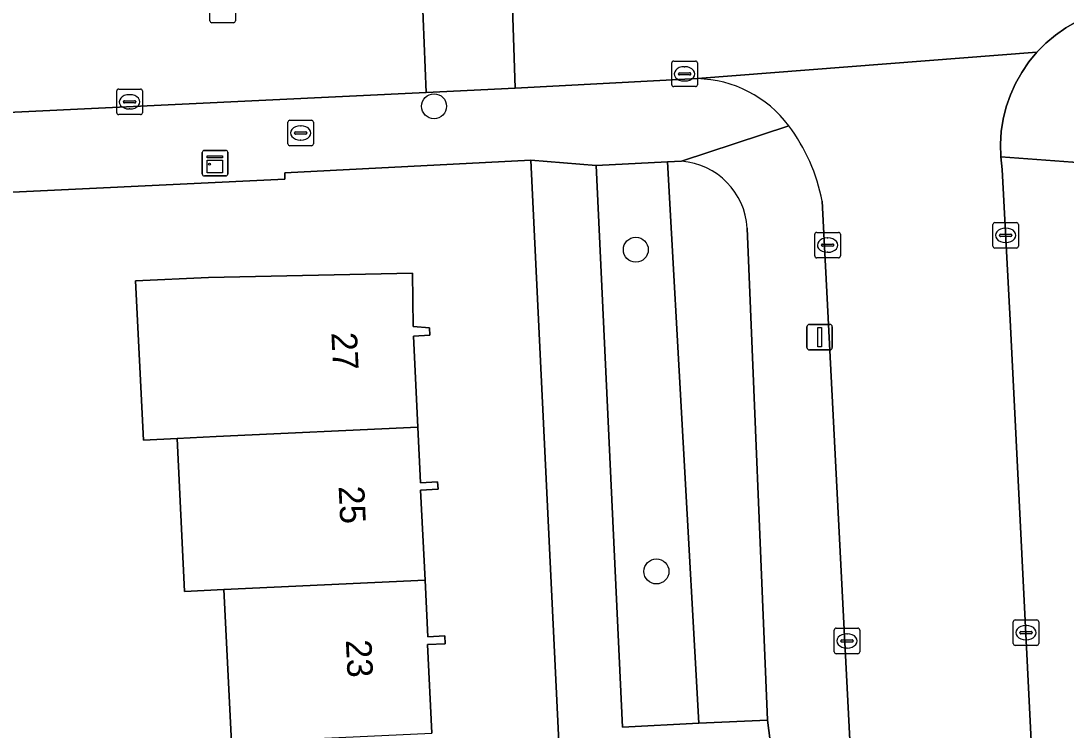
# Model space of a CAD drawing. Extents: x 161084 to 161928, y 385354 to 386522.
# Drawn here: x 161794.81 to 161835.74, y 386234.19 to 386261.98 of the extents above; entities that cross this region are included whole.
import ezdxf

# ---------------------------------------------------------------- set-up
doc = ezdxf.new("R2010")
doc.units = 0
for name, color, linetype in [('IMGEO_Boom', 7, 'Continuous'), ('IMGEO_Brandkraan', 7, 'Continuous'), ('IMGEO_Erf', 7, 'Continuous'), ('IMGEO_Groenvoorziening', 7, 'Continuous'), ('IMGEO_Kast', 7, 'Continuous'), ('IMGEO_Kolk', 7, 'Continuous'), ('IMGEO_Lichtmast', 7, 'Continuous'), ('IMGEO_Pand', 7, 'Continuous'), ('IMGEO_Pand_nummerreeks', 7, 'Continuous'), ('IMGEO_Rijbaan_lokaal_open', 7, 'Continuous'), ('IMGEO_Rioolput', 7, 'Continuous'), ('IMGEO_Voetpad_open', 7, 'Continuous')]:
    doc.layers.add(name, color=color, linetype=linetype)

msp = doc.modelspace()

# ---------------------------------------------------------------- linework, layer by layer
at = {"layer": 'IMGEO_Boom'}
for centre in [(161810.988, 386258.633), (161818.891, 386253.013), (161819.699, 386240.409)]:
    msp.add_circle(centre, 0.489, dxfattribs=at)
at = {"layer": 'IMGEO_Brandkraan'}
for p, q in [((161805.265, 386257.163), (161805.265, 386258.015)), ((161805.34, 386258.089), (161806.192, 386258.089)), ((161805.753, 386257.869), (161805.778, 386257.869)), ((161806.266, 386258.015), (161806.266, 386257.163)), ((161805.524, 386257.583), (161805.524, 386257.595)), ((161805.962, 386257.546), (161805.564, 386257.546)), ((161805.567, 386257.632), (161805.965, 386257.632)), ((161806.008, 386257.595), (161806.008, 386257.583)), ((161806.192, 386257.089), (161805.34, 386257.089)), ((161805.776, 386257.309), (161805.751, 386257.309))]:
    msp.add_line(p, q, dxfattribs=at)
for points in [[(161805.265, 386257.163), (161805.265, 386258.015)], [(161805.34, 386258.089), (161806.192, 386258.089)], [(161806.266, 386258.015), (161806.266, 386257.163)], [(161806.192, 386257.089), (161805.34, 386257.089)]]:
    msp.add_lwpolyline(points, dxfattribs=at)
for centre, radius, start, end in [((161805.342, 386258.013), 0.0765, 91.552, 178.448), ((161805.342, 386258.013), 0.0765, 91.552, 178.448), ((161806.19, 386258.013), 0.0765, 1.552, 88.448), ((161806.19, 386258.013), 0.0765, 1.552, 88.448), ((161805.564, 386257.592), 0.0403, 85.8775, 175.7526), ((161805.561, 386257.582), 0.0366, 178.938, 274.7102), ((161805.965, 386257.589), 0.043, 264.8664, 352.4533), ((161805.969, 386257.594), 0.0386, 1.7309, 96.639), ((161805.342, 386257.165), 0.0765, 181.552, 268.448), ((161805.342, 386257.165), 0.0765, 181.552, 268.448), ((161806.19, 386257.165), 0.0765, 271.552, 358.448), ((161806.19, 386257.165), 0.0765, 271.552, 358.448)]:
    msp.add_arc(centre, radius, start, end, dxfattribs=at)
for centre, major_axis, ratio, start_param, end_param in [((161805.752, 386257.589), (-0.387, 0.002), 0.722429, 4.712389, 7.853982), ((161805.777, 386257.589), (-0.39, 0.002), 0.717154, 1.570796, 4.712389)]:
    msp.add_ellipse(centre, major_axis=major_axis, ratio=ratio, start_param=start_param, end_param=end_param, dxfattribs=at)
at = {"layer": 'IMGEO_Erf'}
for points in [[(161790.52, 386207.113), (161817.088, 386208.494), (161815.088, 386250), (161814.773, 386256.529), (161805.141, 386256.031), (161805.149, 386255.777), (161788.182, 386254.964)], [(161803.05, 386233.71), (161802.755, 386239.702), (161801.221, 386239.627), (161800.926, 386245.619), (161799.605, 386245.554), (161799.298, 386251.79), (161802.152, 386251.931), (161810.141, 386252.101), (161810.165, 386250), (161810.809, 386249.959), (161810.824, 386249.664), (161810.18, 386249.632), (161810.356, 386246.067), (161810.463, 386243.886), (161811.13, 386243.918), (161811.144, 386243.633), (161810.462, 386243.6), (161810.636, 386240.073), (161810.745, 386237.85), (161811.405, 386237.883), (161811.42, 386237.578), (161810.733, 386237.544), (161810.904, 386234.08)]]:
    msp.add_lwpolyline(points, dxfattribs=at)
at = {"layer": 'IMGEO_Groenvoorziening'}
msp.add_lwpolyline([(161820.134, 386256.451), (161817.343, 386256.319), (161818.372, 386234.309), (161821.354, 386234.471)], close=True, dxfattribs=at)
msp.add_lwpolyline([(161820.686, 386256.478), (161820.134, 386256.451), (161821.354, 386234.471), (161824.054, 386234.588), (161823.248, 386253.861)], dxfattribs=at)
msp.add_arc((161820.474, 386253.708), 2.778, 3.1591, 85.624, dxfattribs=at)
at = {"layer": 'IMGEO_Kast'}
for p, q in [((161801.911, 386255.982), (161801.911, 386256.823)), ((161801.911, 386256.823), (161801.911, 386255.982)), ((161801.986, 386256.907), (161802.827, 386256.907)), ((161802.827, 386256.907), (161801.986, 386256.907)), ((161802.911, 386256.832), (161802.911, 386255.991)), ((161802.911, 386255.991), (161802.911, 386256.832)), ((161802.836, 386255.907), (161801.995, 386255.907)), ((161801.995, 386255.907), (161802.836, 386255.907))]:
    msp.add_line(p, q, dxfattribs=at)
for points in [[(161802.106, 386256.697), (161802.706, 386256.697), (161802.706, 386256.612), (161802.106, 386256.612), (161802.106, 386256.697)], [(161802.106, 386256.522), (161802.706, 386256.522), (161802.706, 386256.033), (161802.106, 386256.033), (161802.106, 386256.522)]]:
    msp.add_lwpolyline(points, dxfattribs=at)
msp.add_circle((161802.19, 386256.371), 0.0377, dxfattribs=at)
for centre, start, end in [((161801.989, 386256.829), 92.4484, 184.2845), ((161801.989, 386256.829), 92.4484, 184.2845), ((161802.833, 386256.829), 2.4484, 94.2845), ((161802.833, 386256.829), 2.4484, 94.2845), ((161801.989, 386255.985), 182.4484, 274.2845), ((161801.989, 386255.985), 182.4484, 274.2845), ((161802.833, 386255.985), 272.4484, 4.2845), ((161802.833, 386255.985), 272.4484, 4.2845)]:
    msp.add_arc(centre, 0.0779, start, end, dxfattribs=at)
at = {"layer": 'IMGEO_Kolk'}
for p, q in [((161820.299, 386259.478), (161820.299, 386260.33)), ((161820.374, 386260.404), (161821.226, 386260.404)), ((161820.787, 386260.184), (161820.812, 386260.184)), ((161821.3, 386260.33), (161821.3, 386259.478)), ((161820.558, 386259.898), (161820.558, 386259.91)), ((161820.996, 386259.861), (161820.598, 386259.861)), ((161820.601, 386259.947), (161820.999, 386259.947)), ((161821.042, 386259.91), (161821.042, 386259.898)), ((161821.226, 386259.404), (161820.374, 386259.404)), ((161820.81, 386259.624), (161820.785, 386259.624)), ((161798.563, 386258.383), (161798.563, 386259.235)), ((161798.638, 386259.309), (161799.49, 386259.309)), ((161799.051, 386259.089), (161799.076, 386259.089)), ((161799.564, 386259.235), (161799.564, 386258.383)), ((161798.822, 386258.803), (161798.822, 386258.815)), ((161799.26, 386258.766), (161798.862, 386258.766)), ((161798.865, 386258.852), (161799.263, 386258.852)), ((161799.306, 386258.815), (161799.306, 386258.803)), ((161799.49, 386258.309), (161798.638, 386258.309)), ((161799.074, 386258.529), (161799.049, 386258.529)), ((161832.95, 386254.078), (161833.802, 386254.078)), ((161825.975, 386253.695), (161826.827, 386253.695)), ((161832.875, 386253.152), (161832.875, 386254.004)), ((161833.363, 386253.858), (161833.388, 386253.858)), ((161833.876, 386254.004), (161833.876, 386253.152)), ((161825.9, 386252.769), (161825.9, 386253.621)), ((161826.202, 386253.238), (161826.6, 386253.238)), ((161826.388, 386253.475), (161826.413, 386253.475)), ((161826.901, 386253.621), (161826.901, 386252.769)), ((161833.134, 386253.572), (161833.134, 386253.584)), ((161833.572, 386253.535), (161833.174, 386253.535)), ((161833.177, 386253.621), (161833.575, 386253.621)), ((161833.386, 386253.298), (161833.361, 386253.298)), ((161833.618, 386253.584), (161833.618, 386253.572)), ((161826.159, 386253.189), (161826.159, 386253.201)), ((161826.597, 386253.152), (161826.199, 386253.152)), ((161826.411, 386252.915), (161826.386, 386252.915)), ((161826.643, 386253.201), (161826.643, 386253.189)), ((161833.802, 386253.078), (161832.95, 386253.078)), ((161826.827, 386252.695), (161825.975, 386252.695)), ((161833.747, 386238.512), (161834.599, 386238.512)), ((161826.662, 386237.263), (161826.662, 386238.115)), ((161826.737, 386238.189), (161827.589, 386238.189)), ((161827.663, 386238.115), (161827.663, 386237.263)), ((161833.672, 386237.586), (161833.672, 386238.438)), ((161834.16, 386238.292), (161834.185, 386238.292)), ((161834.673, 386238.438), (161834.673, 386237.586)), ((161826.921, 386237.683), (161826.921, 386237.695)), ((161826.964, 386237.732), (161827.362, 386237.732)), ((161827.15, 386237.969), (161827.175, 386237.969)), ((161827.405, 386237.695), (161827.405, 386237.683)), ((161833.931, 386238.006), (161833.931, 386238.018)), ((161834.369, 386237.969), (161833.971, 386237.969)), ((161833.974, 386238.055), (161834.372, 386238.055)), ((161834.183, 386237.732), (161834.158, 386237.732)), ((161834.415, 386238.018), (161834.415, 386238.006)), ((161827.359, 386237.646), (161826.961, 386237.646)), ((161827.173, 386237.409), (161827.148, 386237.409)), ((161834.599, 386237.512), (161833.747, 386237.512)), ((161827.589, 386237.189), (161826.737, 386237.189))]:
    msp.add_line(p, q, dxfattribs=at)
for points in [[(161820.299, 386259.478), (161820.299, 386260.33)], [(161820.374, 386260.404), (161821.226, 386260.404)], [(161821.3, 386260.33), (161821.3, 386259.478)], [(161821.226, 386259.404), (161820.374, 386259.404)], [(161798.563, 386258.383), (161798.563, 386259.235)], [(161798.638, 386259.309), (161799.49, 386259.309)], [(161799.564, 386259.235), (161799.564, 386258.383)], [(161799.49, 386258.309), (161798.638, 386258.309)], [(161832.95, 386254.078), (161833.802, 386254.078)], [(161825.975, 386253.695), (161826.827, 386253.695)], [(161832.875, 386253.152), (161832.875, 386254.004)], [(161833.876, 386254.004), (161833.876, 386253.152)], [(161825.9, 386252.769), (161825.9, 386253.621)], [(161826.901, 386253.621), (161826.901, 386252.769)], [(161833.802, 386253.078), (161832.95, 386253.078)], [(161826.827, 386252.695), (161825.975, 386252.695)], [(161833.747, 386238.512), (161834.599, 386238.512)], [(161826.662, 386237.263), (161826.662, 386238.115)], [(161826.737, 386238.189), (161827.589, 386238.189)], [(161827.663, 386238.115), (161827.663, 386237.263)], [(161833.672, 386237.586), (161833.672, 386238.438)], [(161834.673, 386238.438), (161834.673, 386237.586)], [(161834.599, 386237.512), (161833.747, 386237.512)], [(161827.589, 386237.189), (161826.737, 386237.189)]]:
    msp.add_lwpolyline(points, dxfattribs=at)
for centre, radius, start, end in [((161820.376, 386260.328), 0.0765, 91.552, 178.448), ((161820.376, 386260.328), 0.0765, 91.552, 178.448), ((161821.224, 386260.328), 0.0765, 1.552, 88.448), ((161821.224, 386260.328), 0.0765, 1.552, 88.448), ((161820.598, 386259.907), 0.0403, 85.8775, 175.7526), ((161820.595, 386259.897), 0.0366, 178.938, 274.7102), ((161820.999, 386259.904), 0.043, 264.8664, 352.4533), ((161821.003, 386259.909), 0.0386, 1.7309, 96.639), ((161820.376, 386259.48), 0.0765, 181.552, 268.448), ((161820.376, 386259.48), 0.0765, 181.552, 268.448), ((161821.224, 386259.48), 0.0765, 271.552, 358.448), ((161821.224, 386259.48), 0.0765, 271.552, 358.448), ((161798.64, 386259.233), 0.0765, 91.552, 178.448), ((161798.64, 386259.233), 0.0765, 91.552, 178.448), ((161799.488, 386259.233), 0.0765, 1.552, 88.448), ((161799.488, 386259.233), 0.0765, 1.552, 88.448), ((161798.862, 386258.812), 0.0403, 85.8775, 175.7526), ((161798.859, 386258.802), 0.0366, 178.938, 274.7102), ((161799.263, 386258.809), 0.043, 264.8664, 352.4533), ((161799.267, 386258.814), 0.0386, 1.7309, 96.639), ((161798.64, 386258.385), 0.0765, 181.552, 268.448), ((161798.64, 386258.385), 0.0765, 181.552, 268.448), ((161799.488, 386258.385), 0.0765, 271.552, 358.448), ((161799.488, 386258.385), 0.0765, 271.552, 358.448), ((161832.952, 386254.002), 0.0765, 91.552, 178.448), ((161832.952, 386254.002), 0.0765, 91.552, 178.448), ((161833.8, 386254.002), 0.0765, 1.552, 88.448), ((161833.8, 386254.002), 0.0765, 1.552, 88.448), ((161825.977, 386253.619), 0.0765, 91.552, 178.448), ((161825.977, 386253.619), 0.0765, 91.552, 178.448), ((161826.825, 386253.619), 0.0765, 1.552, 88.448), ((161826.825, 386253.619), 0.0765, 1.552, 88.448), ((161826.199, 386253.198), 0.0403, 85.8775, 175.7526), ((161826.604, 386253.2), 0.0386, 1.7309, 96.639), ((161833.174, 386253.581), 0.0403, 85.8775, 175.7526), ((161833.171, 386253.571), 0.0366, 178.938, 274.7102), ((161833.575, 386253.578), 0.043, 264.8664, 352.4533), ((161833.579, 386253.583), 0.0386, 1.7309, 96.639), ((161826.196, 386253.188), 0.0366, 178.938, 274.7102), ((161826.6, 386253.195), 0.043, 264.8664, 352.4533), ((161832.952, 386253.154), 0.0765, 181.552, 268.448), ((161832.952, 386253.154), 0.0765, 181.552, 268.448), ((161833.8, 386253.154), 0.0765, 271.552, 358.448), ((161833.8, 386253.154), 0.0765, 271.552, 358.448), ((161825.977, 386252.771), 0.0765, 181.552, 268.448), ((161825.977, 386252.771), 0.0765, 181.552, 268.448), ((161826.825, 386252.771), 0.0765, 271.552, 358.448), ((161826.825, 386252.771), 0.0765, 271.552, 358.448), ((161833.749, 386238.436), 0.0765, 91.552, 178.448), ((161833.749, 386238.436), 0.0765, 91.552, 178.448), ((161834.597, 386238.436), 0.0765, 1.552, 88.448), ((161834.597, 386238.436), 0.0765, 1.552, 88.448), ((161826.739, 386238.113), 0.0765, 91.552, 178.448), ((161826.739, 386238.113), 0.0765, 91.552, 178.448), ((161827.587, 386238.113), 0.0765, 1.552, 88.448), ((161827.587, 386238.113), 0.0765, 1.552, 88.448), ((161826.961, 386237.692), 0.0403, 85.8775, 175.7526), ((161826.958, 386237.682), 0.0366, 178.938, 274.7102), ((161827.362, 386237.689), 0.043, 264.8664, 352.4533), ((161827.366, 386237.694), 0.0386, 1.7309, 96.639), ((161833.971, 386238.015), 0.0403, 85.8775, 175.7526), ((161833.968, 386238.005), 0.0366, 178.938, 274.7102), ((161834.372, 386238.012), 0.043, 264.8664, 352.4533), ((161834.376, 386238.017), 0.0386, 1.7309, 96.639), ((161826.739, 386237.265), 0.0765, 181.552, 268.448), ((161826.739, 386237.265), 0.0765, 181.552, 268.448), ((161827.587, 386237.265), 0.0765, 271.552, 358.448), ((161827.587, 386237.265), 0.0765, 271.552, 358.448), ((161833.749, 386237.588), 0.0765, 181.552, 268.448), ((161833.749, 386237.588), 0.0765, 181.552, 268.448), ((161834.597, 386237.588), 0.0765, 271.552, 358.448), ((161834.597, 386237.588), 0.0765, 271.552, 358.448)]:
    msp.add_arc(centre, radius, start, end, dxfattribs=at)
for centre, major_axis, ratio, start_param, end_param in [((161820.786, 386259.904), (-0.387, 0.002), 0.722429, 4.712389, 7.853982), ((161820.811, 386259.904), (-0.39, 0.002), 0.717154, 1.570796, 4.712389), ((161799.05, 386258.809), (-0.387, 0.002), 0.722429, 4.712389, 7.853982), ((161799.075, 386258.809), (-0.39, 0.002), 0.717154, 1.570796, 4.712389), ((161833.362, 386253.578), (-0.387, 0.002), 0.722429, 4.712389, 7.853982), ((161833.387, 386253.578), (-0.39, 0.002), 0.717154, 1.570796, 4.712389), ((161826.387, 386253.195), (-0.387, 0.002), 0.722429, 4.712389, 7.853982), ((161826.412, 386253.195), (-0.39, 0.002), 0.717154, 1.570796, 4.712389), ((161834.159, 386238.012), (-0.387, 0.002), 0.722429, 4.712389, 7.853982), ((161834.184, 386238.012), (-0.39, 0.002), 0.717154, 1.570796, 4.712389), ((161827.149, 386237.689), (-0.387, 0.002), 0.722429, 4.712389, 7.853982), ((161827.174, 386237.689), (-0.39, 0.002), 0.717154, 1.570796, 4.712389)]:
    msp.add_ellipse(centre, major_axis=major_axis, ratio=ratio, start_param=start_param, end_param=end_param, dxfattribs=at)
at = {"layer": 'IMGEO_Lichtmast'}
for p, q in [((161825.593, 386249.189), (161825.593, 386249.989)), ((161825.593, 386249.989), (161825.593, 386249.189)), ((161825.693, 386250.089), (161826.483, 386250.089)), ((161826.483, 386250.089), (161825.693, 386250.089)), ((161826.583, 386249.989), (161826.583, 386249.189)), ((161826.583, 386249.189), (161826.583, 386249.989)), ((161826.483, 386249.089), (161825.693, 386249.089)), ((161825.693, 386249.089), (161826.483, 386249.089))]:
    msp.add_line(p, q, dxfattribs=at)
msp.add_lwpolyline([(161826.013, 386249.964), (161826.163, 386249.964), (161826.163, 386249.214), (161826.013, 386249.214), (161826.013, 386249.964)], dxfattribs=at)
for centre, start, end in [((161825.693, 386249.989), 90, 180), ((161825.693, 386249.989), 90, 180), ((161826.483, 386249.989), 0, 90), ((161826.483, 386249.989), 360, 90), ((161825.693, 386249.189), 180, 270), ((161825.693, 386249.189), 180, 270), ((161826.483, 386249.189), 270, 0), ((161826.483, 386249.189), 270, 0)]:
    msp.add_arc(centre, 0.1, start, end, dxfattribs=at)
at = {"layer": 'IMGEO_Pand'}
for points in [[(161810.18, 386249.632), (161810.824, 386249.664), (161810.809, 386249.959), (161810.165, 386250), (161810.141, 386252.101), (161802.152, 386251.931), (161799.298, 386251.79), (161799.605, 386245.554), (161800.926, 386245.619), (161802.46, 386245.695), (161810.356, 386246.067)], [(161802.46, 386245.695), (161800.926, 386245.619), (161801.221, 386239.627), (161802.755, 386239.702), (161810.636, 386240.073), (161810.462, 386243.6), (161811.144, 386243.633), (161811.13, 386243.918), (161810.463, 386243.886), (161810.356, 386246.067)], [(161802.755, 386239.702), (161803.05, 386233.71), (161810.904, 386234.08), (161810.733, 386237.544), (161811.42, 386237.578), (161811.405, 386237.883), (161810.745, 386237.85), (161810.636, 386240.073)]]:
    msp.add_lwpolyline(points, close=True, dxfattribs=at)
at = {"layer": 'IMGEO_Rijbaan_lokaal_open'}
for points in [[(161852.561, 386268.125), (161846.787, 386267.893), (161820.264, 386266.367), (161813.942, 386266.077), (161814.161, 386259.344), (161821.309, 386259.717), (161834.602, 386260.752), (161834.95, 386261.104), (161835.329, 386261.424), (161835.734, 386261.708), (161836.163, 386261.955), (161836.612, 386262.163), (161837.079, 386262.329), (161837.558, 386262.454), (161838.046, 386262.535), (161838.54, 386262.572), (161854.26, 386263.289), (161854.56, 386263.29), (161861.479, 386265.301), (161866.996, 386268.536)], [(161833.562, 386250), (161833.241, 386256.16), (161833.184, 386256.652), (161833.172, 386257.147), (161833.204, 386257.641), (161833.28, 386258.131), (161833.399, 386258.611), (161833.561, 386259.079), (161833.764, 386259.531), (161834.007, 386259.962), (161834.287, 386260.371), (161834.602, 386260.752), (161821.309, 386259.717)], [(161826.192, 386254.91), (161832.027, 386141.242), (161831.977, 386140.523)], [(161838.251, 386134.329), (161838.565, 386135.068), (161838.813, 386135.833), (161838.991, 386136.617), (161839.099, 386137.413), (161839.135, 386138.216), (161839.124, 386138.651), (161838.183, 386157.485), (161835.551, 386210.191), (161833.562, 386250)]]:
    msp.add_lwpolyline(points, dxfattribs=at)
for points in [[(161787.924, 386258.08), (161791.552, 386258.254), (161810.68, 386259.171), (161810.411, 386265.953), (161802.941, 386265.591), (161753.877, 386263.064), (161736.64, 386262.172), (161736.523, 386262.103), (161687.402, 386259.71), (161687.25, 386259.762), (161674.459, 386259.058), (161674.437, 386259.013), (161674.732, 386252.21), (161677.125, 386252.317), (161693.255, 386253.27), (161736.406, 386255.507), (161746.192, 386255.929)], [(161813.942, 386266.077), (161810.411, 386265.953), (161810.68, 386259.171), (161814.161, 386259.344)]]:
    msp.add_lwpolyline(points, close=True, dxfattribs=at)
for centre, radius, start, end in [((161821.194, 386255.115), 4.603, 36.8057, 88.5722), ((161819.046, 386253.518), 7.28, 11.0244, 36.7426)]:
    msp.add_arc(centre, radius, start, end, dxfattribs=at)
at = {"layer": 'IMGEO_Rioolput'}
for p, q in [((161802.208, 386261.979), (161802.208, 386262.831)), ((161803.209, 386262.831), (161803.209, 386261.979)), ((161803.135, 386261.905), (161802.283, 386261.905))]:
    msp.add_line(p, q, dxfattribs=at)
for points in [[(161802.208, 386261.979), (161802.208, 386262.831)], [(161803.209, 386262.831), (161803.209, 386261.979)], [(161803.135, 386261.905), (161802.283, 386261.905)]]:
    msp.add_lwpolyline(points, dxfattribs=at)
for centre, start, end in [((161802.285, 386261.981), 181.552, 268.448), ((161802.285, 386261.981), 181.552, 268.448), ((161803.133, 386261.981), 271.552, 358.448), ((161803.133, 386261.981), 271.552, 358.448)]:
    msp.add_arc(centre, 0.0765, start, end, dxfattribs=at)
at = {"layer": 'IMGEO_Voetpad_open'}
for points in [[(161836.163, 386261.955), (161835.734, 386261.708), (161835.329, 386261.424), (161834.95, 386261.104), (161834.602, 386260.752), (161834.287, 386260.371), (161834.007, 386259.962), (161833.764, 386259.531), (161833.561, 386259.079), (161833.399, 386258.611), (161833.28, 386258.131), (161833.204, 386257.641), (161833.172, 386257.147), (161833.184, 386256.652), (161836.365, 386256.42)], [(161821.309, 386259.717), (161814.161, 386259.344), (161810.68, 386259.171), (161791.552, 386258.254), (161791.577, 386257.755), (161787.949, 386257.581), (161787.924, 386258.08), (161746.192, 386255.929), (161736.406, 386255.507), (161693.255, 386253.27)], [(161786.856, 386255.086), (161788.182, 386254.964), (161805.149, 386255.777), (161805.141, 386256.031), (161814.773, 386256.529), (161817.343, 386256.319), (161820.134, 386256.451), (161820.686, 386256.478), (161824.88, 386257.873)], [(161824.88, 386257.873), (161820.686, 386256.478)], [(161817.343, 386256.319), (161814.773, 386256.529), (161815.088, 386250), (161817.088, 386208.494), (161817.138, 386207.452), (161821.661, 386207.674), (161825.59, 386207.85), (161825.213, 386213.131)], [(161842.842, 386159.157), (161844.052, 386177.249), (161845.253, 386195.209), (161846.454, 386213.169), (161845.145, 386213.278), (161838.4, 386213.766), (161837.012, 386240.419), (161836.583, 386248.203), (161836.535, 386250), (161836.365, 386256.42), (161833.184, 386256.652), (161833.241, 386256.16), (161833.562, 386250), (161835.551, 386210.191), (161838.737, 386210.312), (161841.088, 386210.261), (161841.262, 386210.284)], [(161822.402, 386210.354), (161819.571, 386210.23), (161818.445, 386232.427), (161821.387, 386232.551), (161824.301, 386232.669), (161824.054, 386234.588), (161821.354, 386234.471), (161818.372, 386234.309), (161817.343, 386256.319)], [(161831.977, 386140.523), (161832.027, 386141.242), (161826.192, 386254.91)], [(161823.248, 386253.861), (161824.054, 386234.588), (161824.301, 386232.669), (161825.213, 386213.131), (161825.59, 386207.85), (161827.699, 386165.549), (161827.793, 386163.679), (161827.968, 386160.168), (161828.222, 386155.056), (161828.59, 386147.835), (161828.898, 386142.002), (161830.737, 386137.605)]]:
    msp.add_lwpolyline(points, dxfattribs=at)
for centre, radius, start, end in [((161821.194, 386255.115), 4.603, 36.8057, 88.5722), ((161819.046, 386253.518), 7.28, 11.0244, 36.7426), ((161820.474, 386253.708), 2.778, 3.1591, 85.624)]:
    msp.add_arc(centre, radius, start, end, dxfattribs=at)

# ---------------------------------------------------------------- texts
at = {"layer": 'IMGEO_Pand_nummerreeks'}
for s, rotation, p in [('27', 272.6984, (161806.967, 386249.762)), ('25', 272.6976, (161807.251, 386243.74)), ('23', 272.6976, (161807.534, 386237.719))]:
    msp.add_text(s, height=1, rotation=rotation, dxfattribs=at).set_placement(p)

doc.saveas('drawing.dxf')
